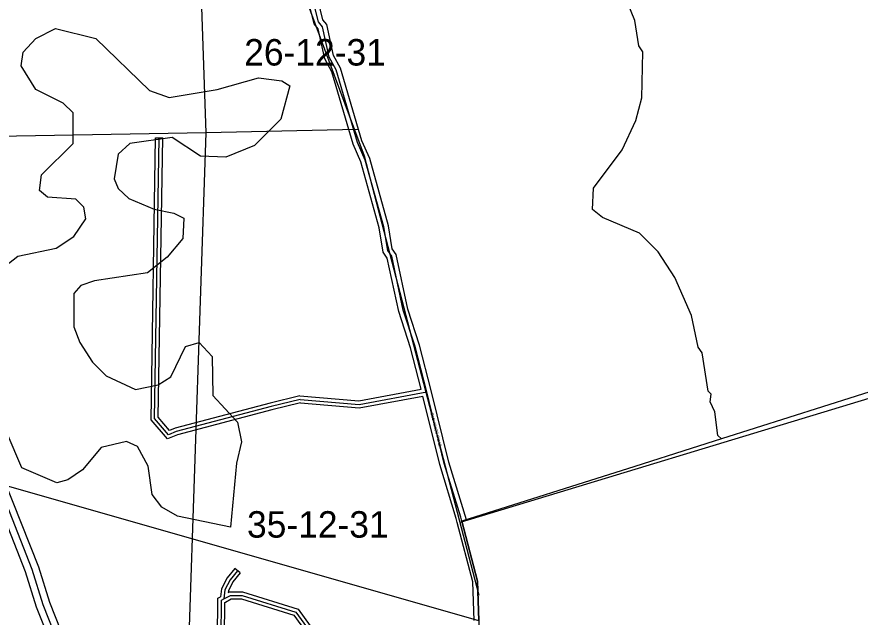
# Model space of a CAD drawing. Extents: x 457167 to 656239, y 1787309 to 1969297.
# Drawn here: x 605072 to 612242, y 1847016 to 1852119 of the extents above; entities that cross this region are included whole.
import ezdxf

# ---------------------------------------------------------------- set-up
doc = ezdxf.new("R2010")
doc.units = 0
for name, color, linetype in [('Level 1', 7, 'Continuous'), ('Level 10', 7, 'Continuous'), ('Level 13', 7, 'Continuous'), ('Level 14', 7, 'Continuous'), ('Level 2', 7, 'Continuous'), ('Level 22', 7, 'Continuous'), ('Level 23', 7, 'Continuous'), ('Level 31', 7, 'Continuous'), ('Level 32', 7, 'Continuous'), ('Level 34', 7, 'Continuous'), ('Level 5', 7, 'Continuous'), ('Level 7', 7, 'Continuous')]:
    doc.layers.add(name, color=color, linetype=linetype)

msp = doc.modelspace()

# ---------------------------------------------------------------- linework, layer by layer
at = {"layer": 'Level 1'}
for p, q in [((606680.326, 1851133.213), (606576.341, 1854184.567)), ((608027.856, 1850934.489), (607458.904, 1852461.096)), ((606680.326, 1851133.213), (601380.825, 1851041.752)), ((606499.404, 1845781.483), (606680.326, 1851133.213)), ((607968.569, 1851161.37), (606680.326, 1851133.213)), ((609003.499, 1847200.898), (608027.856, 1850934.489)), ((615158.475, 1849738.032), (608841.229, 1847821.872))]:
    msp.add_line(p, q, dxfattribs=at)
at = {"layer": 'Level 10'}
for points in [[(616443.763, 1850140.421), (616443.612, 1850140.374), (615959.607, 1849985.369), (614860.595, 1849667.359), (614669.594, 1849612.357), (613358.58, 1849233.346), (612494.571, 1848984.337), (611062.556, 1848531.324), (610804.554, 1848449.321), (610325.549, 1848297.316), (608855.535, 1847832.303)], [(608855.535, 1847832.303), (608987.539, 1847323.296), (608998.541, 1846988.291), (609020.545, 1846333.28), (609027.547, 1846122.276), (609029.547, 1846076.276), (606536.52, 1845755.26), (606625.529, 1844604.242), (606637.532, 1843997.232), (606638.534, 1843800.23), (606643.535, 1843567.226), (606735.539, 1843182.221), (606755.54, 1842918.216), (606791.545, 1842386.208), (606805.546, 1842177.205), (606818.547, 1841987.202), (606942.56, 1840131.173), (606966.563, 1839777.168), (607099.577, 1837791.137), (607189.592, 1835549.102), (607300.473, 1832776.528)]]:
    msp.add_lwpolyline(points, dxfattribs=at)
at = {"layer": 'Level 13'}
msp.add_lwpolyline([(606199.335, 1844843.011), (606124.314, 1844934.746), (605858.775, 1845652.179), (605808.909, 1845743.881), (605676.382, 1846161.142), (605294.34, 1847120.186), (605203.055, 1847420.669), (604908.93, 1848162.147)], dxfattribs=at)
at = {"layer": 'Level 14'}
for points in [[(606237.845, 1844890.7), (606177.105, 1844964.973), (605913.546, 1845677.052), (605864.36, 1845767.508), (605732.918, 1846181.352), (605351.015, 1847140.045), (605259.742, 1847440.486), (604964.702, 1848184.271)], [(606141.614, 1844818.811), (606071.522, 1844904.521), (605804.002, 1845627.306), (605753.459, 1845720.253), (605619.847, 1846140.932), (605237.665, 1847100.328), (605146.366, 1847400.852), (604853.156, 1848140.024)]]:
    msp.add_lwpolyline(points, dxfattribs=at)
at = {"layer": 'Level 22'}
for p, q in [((608855.16, 1847832.201), (608846.605, 1847864.938)), ((608987.599, 1847322.953), (608855.16, 1847832.201)), ((608998.637, 1846988.038), (608987.599, 1847322.953))]:
    msp.add_line(p, q, dxfattribs=at)
for points in [[(608556.648, 1848932.558), (608457.17, 1849315.95), (608357.597, 1849624.799), (608258.538, 1850083.462), (608225.175, 1850133.321), (608192.004, 1850333.361), (608034.51, 1850900.461), (607968.168, 1851050.726), (607785.915, 1851668.041), (607727.48, 1851776.479), (607669.558, 1852035.094), (607636.504, 1852076.591), (607595.018, 1852243.551), (607304.18, 1852827.556)], [(608846.605, 1847864.938), (608705.827, 1848323.653), (608556.648, 1848932.558)]]:
    msp.add_lwpolyline(points, dxfattribs=at)
at = {"layer": 'Level 23'}
for p, q in [((608816.458, 1847822.087), (608808.116, 1847854.008)), ((608947.766, 1847317.188), (608816.446, 1847822.132)), ((608958.659, 1846986.72), (608947.766, 1847317.189))]:
    msp.add_line(p, q, dxfattribs=at)
for points in [[(608509.682, 1848954.294), (608418.743, 1849304.781), (608318.918, 1849614.414), (608221.05, 1850067.558), (608187.125, 1850118.256), (608152.89, 1850324.713), (607996.745, 1850886.961), (607930.534, 1851036.928), (607748.729, 1851652.726), (607689.65, 1851762.356), (607632.536, 1852017.371), (607599.786, 1852058.486), (607557.256, 1852229.647), (607268.857, 1852808.751)], [(608595.5, 1848942.076), (608495.596, 1849327.12), (608396.277, 1849635.183), (608296.026, 1850099.366), (608263.223, 1850148.388), (608231.116, 1850342.008), (608072.275, 1850913.961), (608005.801, 1851064.524), (607823.101, 1851683.355), (607765.308, 1851790.601), (607706.58, 1852052.817), (607673.222, 1852094.696), (607632.78, 1852257.455), (607356.908, 1852811.405)], [(608808.116, 1847854.008), (608667.25, 1848313.017), (608524.418, 1848896.009)], [(608894.663, 1847844.681), (608744.405, 1848334.289), (608595.5, 1848942.076)]]:
    msp.add_lwpolyline(points, dxfattribs=at)
at = {"layer": 'Level 31'}
for points in [[(607481.095, 1848867.406), (607232.683, 1848807.006), (606427.227, 1848593.533), (606360.014, 1848566.714), (606242.718, 1848704.686), (606281.569, 1851089.676)], [(607481.095, 1848867.406), (607981.207, 1848824.938), (608556.648, 1848932.558)], [(606948.123, 1847411.047), (606884.025, 1847334.406), (606840.611, 1847249.375), (606832.23, 1847170.842)], [(606811.152, 1847122.507), (606811.52, 1847159.597), (606832.23, 1847170.842)], [(606832.23, 1847170.842), (606886.714, 1847200.951), (606986.688, 1847200.819), (607444.982, 1847058.401), (607661.097, 1846758.126), (607902.924, 1846641.086), (607985.895, 1846540.618), (608043.956, 1846382.364), (608085.322, 1846115.407), (608168.656, 1846048.756), (608285.18, 1846040.242), (608585.568, 1846147.855), (609027.471, 1846122.202)], [(606241.616, 1845268.036), (606484.315, 1845801.153), (606709.878, 1846142.664), (606801.907, 1846392.717), (606811.152, 1847122.507)]]:
    msp.add_lwpolyline(points, dxfattribs=at)
at = {"layer": 'Level 32'}
for p, q in [((606251.572, 1851090.166), (606311.565, 1851089.187)), ((606971.135, 1847391.801), (606925.11, 1847430.295))]:
    msp.add_line(p, q, dxfattribs=at)
for points in [[(607483.43, 1848837.098), (607240.07, 1848777.928), (606436.664, 1848564.997), (606351.116, 1848530.863), (606212.537, 1848693.869), (606251.572, 1851090.166)], [(607478.759, 1848897.711), (607225.295, 1848836.084), (606417.791, 1848622.068), (606368.912, 1848602.565), (606272.898, 1848715.503), (606311.565, 1851089.187)], [(607478.759, 1848897.711), (607979.691, 1848855.175), (608509.682, 1848954.294)], [(607483.43, 1848837.098), (607982.723, 1848794.701), (608524.418, 1848896.009)], [(606925.11, 1847430.295), (606858.843, 1847351.06), (606811.37, 1847258.076), (606804.07, 1847189.689)], [(606971.135, 1847391.801), (606909.207, 1847317.752), (606869.854, 1847240.674), (606868.178, 1847224.985)], [(606781.155, 1847122.887), (606781.695, 1847177.541), (606804.069, 1847189.69)], [(606846.74, 1847144.585), (606894.434, 1847170.941), (606982.115, 1847170.824), (607426.495, 1847032.731), (607641.187, 1846734.432), (607883.961, 1846616.934), (607959.497, 1846525.469), (608014.766, 1846374.827), (608057.463, 1846099.273), (608157.187, 1846019.514), (608289.323, 1846009.859), (608589.931, 1846117.551), (608988.561, 1846094.41)], [(606868.178, 1847224.985), (606878.995, 1847230.962), (606991.261, 1847230.813), (607463.47, 1847084.071), (607681.007, 1846781.818), (607921.886, 1846665.239), (608012.292, 1846555.766), (608073.146, 1846389.901), (608113.18, 1846131.542), (608180.125, 1846077.998), (608281.036, 1846070.625), (608581.204, 1846178.16), (608986.365, 1846154.639)], [(606214.313, 1845280.466), (606457.985, 1845815.725), (606682.927, 1846156.293), (606771.975, 1846398.246), (606781.155, 1847122.887)], [(606268.92, 1845255.606), (606510.645, 1845786.582), (606736.829, 1846129.035), (606831.84, 1846387.188), (606841.15, 1847122.127)], [(606841.15, 1847122.21), (606841.343, 1847141.654), (606846.545, 1847144.478)]]:
    msp.add_lwpolyline(points, dxfattribs=at)
at = {"layer": 'Level 5'}
msp.add_lwpolyline([(608998.636, 1846985.469), (603154.05, 1848653.43), (602995.63, 1848603.578), (602845.449, 1848470.356), (602011.759, 1848421.221), (601644.666, 1848138.185), (601369.245, 1847855.009), (600926.804, 1847255.288), (600826.703, 1847188.696), (600426.528, 1847172.444)], dxfattribs=at)
at = {"layer": 'Level 7'}
for points in [[(611062.189, 1848531.207), (611031.756, 1848561.704), (611006.975, 1848761.807), (610965.354, 1848845.198), (610973.753, 1848911.89), (610948.783, 1848936.9), (610899.12, 1849262.085), (610865.81, 1849312.136), (610807.747, 1849578.959), (610666.394, 1849904.234), (610524.9, 1850121.106), (610366.678, 1850279.658), (610050.033, 1850413.399), (609966.731, 1850480.16), (609975.27, 1850663.552), (610217.381, 1850988.409), (610334.341, 1851238.403), (610384.561, 1851430.076), (610393.319, 1851821.872), (610360.038, 1851871.923), (610326.926, 1852088.706), (610202.203, 1852397.281)], [(604906.064, 1849952.028), (605081.265, 1850085.211), (605406.438, 1850151.573), (605556.62, 1850251.446), (605656.79, 1850401.368), (605640.249, 1850501.44), (605573.618, 1850568.191), (605331.875, 1850585.13), (605265.243, 1850643.551), (605282.083, 1850776.932), (605549.104, 1851043.398), (605549.392, 1851301.822), (605466.101, 1851385.283), (605232.817, 1851502.224), (605107.995, 1851702.416), (605124.764, 1851819.128), (605233.275, 1851935.711), (605400.096, 1852018.902), (605741.78, 1851935.183), (606199.82, 1851492.868), (606366.481, 1851434.318), (606775.026, 1851500.581), (607125.28, 1851600.264), (607325.312, 1851575.025), (607391.934, 1851533.274), (607316.615, 1851249.939), (607091.313, 1851025.085), (606849.46, 1850925.312), (606632.718, 1850933.881), (606391.134, 1851092.532), (606032.61, 1851042.87), (605932.47, 1850951.308), (605898.93, 1850742.935), (605932.181, 1850659.504), (606023.783, 1850576.073), (606240.426, 1850484.112), (606407.119, 1850450.602), (606490.45, 1850408.822), (606481.91, 1850233.8), (606348.37, 1850075.536), (606181.519, 1849942.324), (605731.264, 1849876.121), (605614.523, 1849834.569), (605556.102, 1849767.948), (605555.805, 1849484.514), (605605.665, 1849351.061), (605713.868, 1849184.21), (605830.45, 1849067.398), (606080.404, 1848950.428), (606272.206, 1848991.879), (606380.637, 1849058.481), (606505.947, 1849316.776), (606622.688, 1849349.986), (606730.96, 1849233.145), (606738.932, 1848899.69), (606947.086, 1848674.387), (606980.268, 1848507.625), (606938.389, 1848324.291), (606887.781, 1847782.473), (606887.781, 1847782.473), (606437.725, 1847874.662), (606304.443, 1847949.813), (606221.171, 1848058.284), (606188.09, 1848300.068), (606096.587, 1848466.891), (606004.926, 1848508.671), (605788.114, 1848458.889), (605629.533, 1848267.315), (605504.382, 1848184.083), (605412.691, 1848159.172), (605112.717, 1848284.543), (604987.964, 1848576.446)]]:
    msp.add_lwpolyline(points, dxfattribs=at)

# ---------------------------------------------------------------- texts
at = {"layer": 'Level 2'}
for s, p in [('26-12-31', (607004.654, 1851705.043)), ('35-12-31', (607028.605, 1847692.029))]:
    msp.add_text(s, height=225, dxfattribs=at).set_placement(p)
at = {"layer": 'Level 34'}
msp.add_text('OLD KINGS ROAD', height=25, rotation=283.7657333, dxfattribs=at).set_placement((608588.182, 1848751.321))

doc.saveas('drawing.dxf')
